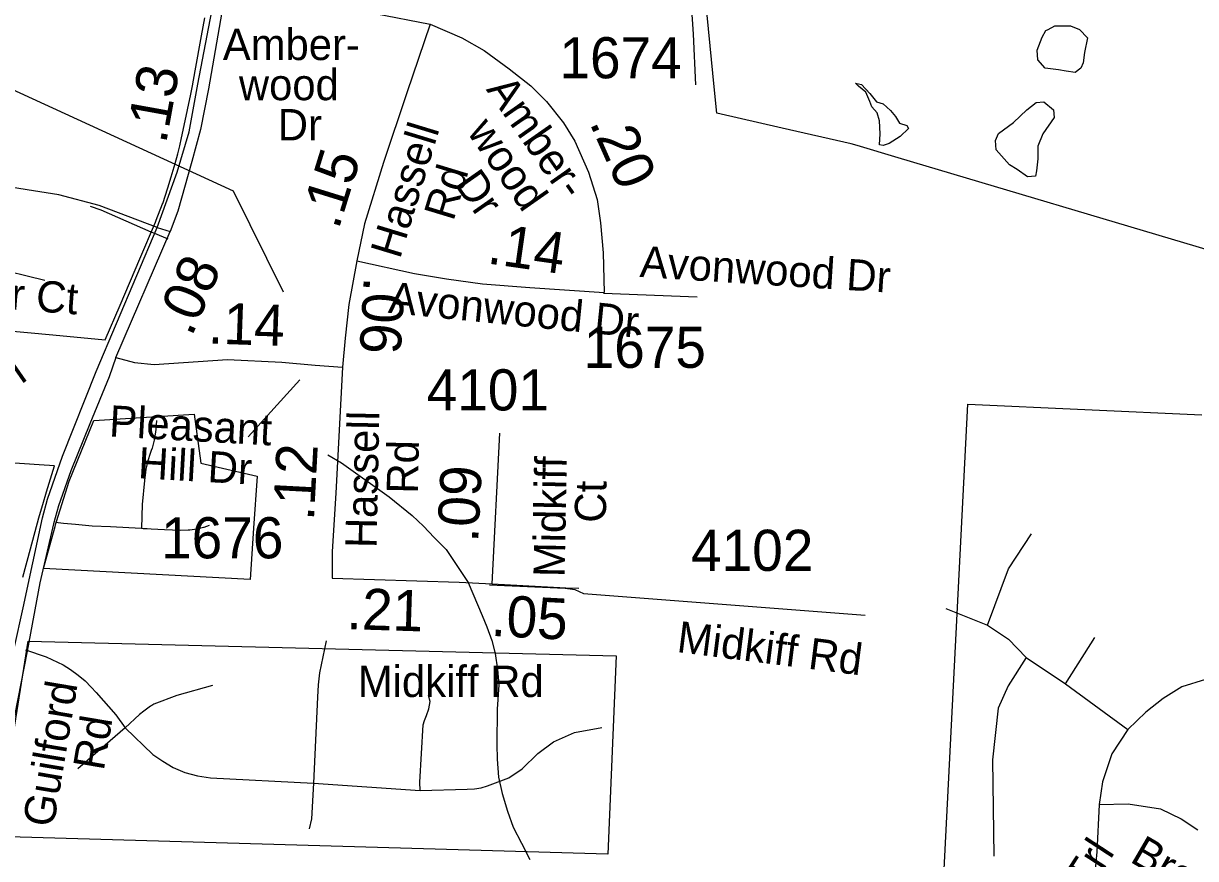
# Model space of a CAD drawing. Extents: x 1662474 to 1856135, y 779280 to 917889.
# Drawn here: x 1727341 to 1730904, y 831213 to 833752 of the extents above; entities that cross this region are included whole.
import ezdxf

# ---------------------------------------------------------------- set-up
doc = ezdxf.new("R2010")
doc.units = 0
for name, color, linetype in [('Exist Boundary Political City Limit New', 7, 'Continuous'), ('Exist Hydrographic Misc Water Feature', 7, 'Continuous'), ('Exist Hydrographic Pond Under 1500 Sq Ft', 7, 'Continuous'), ('Exist Road Non-System Type 51', 7, 'Continuous'), ('Exist Road Non-System Type 51 Label', 7, 'Continuous'), ('Exist Road Secondary Mileage Hundredths English Label', 7, 'Continuous'), ('Exist Road Secondary Mileage Tenths English Label', 7, 'Continuous'), ('Exist Road Secondary Type 51 Attributed', 7, 'Continuous'), ('Exist Road Secondary Type 51 Divided Attributed', 7, 'Continuous'), ('Exist Road Secondary Type 51 Label', 7, 'Continuous'), ('Exist Road Secondary Type 51 Number Label', 7, 'Continuous'), ('Map Preparation Boundary City Limit Buffer Line', 7, 'Continuous')]:
    doc.layers.add(name, color=color, linetype=linetype)

msp = doc.modelspace()

# ---------------------------------------------------------------- linework, layer by layer
at = {"layer": 'Exist Boundary Political City Limit New'}
for points in [[(1730953.2, 833059.6), (1730000, 833343.9), (1729875.5, 833381.1), (1729857.8, 833386.4), (1729648.1, 833433.8), (1729448.6, 833479.5), (1729437.8, 833589.6), (1729436.6, 833601.2), (1729415.2, 833818.7)], [(1727276.9, 832820.2), (1727431.2, 832805.6), (1727590, 832790), (1727635.1, 832895.6), (1727695.2, 833036.5), (1727742.6, 833148.1), (1727745, 833154.5), (1727764, 833203.6), (1727764.2, 833204.4), (1727764.6, 833205.3), (1727780.6, 833252.2), (1727790.9, 833286.3), (1727802.5, 833326.4), (1727810.4, 833356.3), (1727816.4, 833379.7), (1727821.8, 833404.6), (1727830, 833442.3), (1727840.2, 833489.9), (1727850.5, 833537.2), (1727855.1, 833562.7), (1727863.4, 833608.5), (1727883, 833714.1), (1727892.8, 833769)], [(1728041, 832217.6), (1728030.5, 832061.6), (1727402, 832095.3), (1727437.5, 832222.7), (1727440.1, 832232.1), (1727442, 832238.1), (1727480.2, 832360.2), (1727555.6, 832545.4), (1727860.4, 832564.6), (1727880.4, 832415.8), (1728051.6, 832375.5), (1728041, 832217.6)], [(1730959.8, 826144.2), (1730125.5, 826170.4), (1730105.9, 826327.6), (1730164.9, 826491.4), (1730001, 826589.6), (1730112.4, 826740.3), (1729961.6, 826740.3), (1729375.9, 826766.5), (1729343.1, 828096.1), (1729343.1, 829686.4), (1730063.4, 829667.1), (1730212.2, 832594.8), (1730922.9, 832562.6)], [(1727339.2, 832069.2), (1727362.8, 832154.9), (1727388.6, 832249.1), (1727402.1, 832296.7), (1727409.1, 832321.4), (1727411.1, 832328.4), (1727435.6, 832407), (1727389.6, 832410), (1727135.1, 832427.2)], [(1729142.6, 831829.8), (1729118.1, 831226.9), (1727260.9, 831280.2), (1727355.8, 831874.2), (1729142.6, 831829.8)]]:
    msp.add_lwpolyline(points, dxfattribs=at)
at = {"layer": 'Exist Hydrographic Misc Water Feature'}
msp.add_lwpolyline([(1728266.5, 832440.9), (1728308.6, 832416.2), (1728453.5, 832313.2), (1728523, 832255.9), (1728556.9, 832224.1), (1728590.3, 832189.7), (1728626.2, 832152.9), (1728671.3, 832086.3), (1728693.2, 832052.2), (1728736.1, 831952.1), (1728750, 831918.1), (1728765.6, 831876), (1728775, 831837.2), (1728782.6, 831787.8), (1728786.3, 831741.8), (1728781.4, 831667.2), (1728780.4, 831559.8), (1728781.8, 831515.4), (1728785.3, 831461.2), (1728797, 831410.9), (1728812.6, 831357.3), (1728829.8, 831309.2), (1728855.4, 831260.3), (1728881.1, 831210.6)], dxfattribs=at)
at = {"layer": 'Exist Hydrographic Pond Under 1500 Sq Ft'}
for points in [[(1730487.3, 833610.9), (1730446.8, 833616.4), (1730424.8, 833642.1), (1730422.9, 833671.5), (1730437.6, 833710.1), (1730448.7, 833730.3), (1730456, 833733.9), (1730476.2, 833745), (1730524, 833745), (1730551.6, 833733.9), (1730575.5, 833708.2), (1730566.3, 833664.1), (1730562.6, 833632.9), (1730555.3, 833616.4), (1730538.7, 833603.5), (1730511.2, 833607.2), (1730487.3, 833610.9)], [(1730032.1, 833432.7), (1730006.4, 833408.8), (1729973.3, 833386.8), (1729954.9, 833381.3), (1729943.9, 833383.1), (1729945.7, 833416.2), (1729943.9, 833456.6), (1729936.5, 833480.5), (1729920, 833498.8), (1729914.5, 833515.4), (1729901.6, 833542.9), (1729879.6, 833561.3), (1729870.4, 833570.5), (1729888.8, 833566.8), (1729914.5, 833539.3), (1729934.7, 833513.5), (1729954.9, 833508), (1729977, 833487.8), (1729991.7, 833469.5), (1730004.5, 833449.3), (1730026.6, 833441.9), (1730032.1, 833432.7)], [(1730338.4, 833322.5), (1730298, 833368.4), (1730296.2, 833396), (1730305.3, 833418), (1730351.3, 833451.1), (1730391.7, 833489.7), (1730419.3, 833511.7), (1730443.2, 833513.5), (1730472.6, 833489.7), (1730474.4, 833465.8), (1730439.5, 833416.2), (1730424.8, 833379.5), (1730424.8, 833340.9), (1730421.1, 833304.2), (1730417.4, 833287.6), (1730393.5, 833285.8), (1730362.3, 833307.8), (1730338.4, 833322.5)]]:
    msp.add_lwpolyline(points, dxfattribs=at)
at = {"layer": 'Exist Road Non-System Type 51'}
for p, q in [((1727739.4, 833114.5), (1727780.6, 833097.4)), ((1729104.1, 832931.9), (1729388.9, 832921.4)), ((1730145.1, 831973.6), (1730272.1, 831923.4)), ((1730508.5, 831745), (1730597.9, 831885.6)), ((1730389.6, 831824.9), (1730508.5, 831745)), ((1730508.5, 831745), (1730697.9, 831605.9)), ((1727650.1, 831611.2), (1727507.2, 831486.2)), ((1728223.4, 831442.2), (1728547.1, 831420.4))]:
    msp.add_line(p, q, dxfattribs=at)
for points in [[(1729247.1, 834387.2), (1729333.2, 834356.8), (1729352.2, 834096.2), (1729377.6, 833719.2), (1729384.6, 833565.4)], [(1727543.9, 833197.1), (1727576.9, 833185.9), (1727728.2, 833119.1), (1727739.4, 833114.5)], [(1726914.6, 832945.8), (1726964.5, 832980.1), (1727012.6, 833001.9), (1727065.6, 833017.4), (1727122.6, 833024.5), (1727178.1, 833021.4), (1727240.6, 833012.2), (1727406.2, 832971.8)], [(1727745.6, 832545.5), (1727743.5, 832517.4), (1727742.9, 832510.3), (1727738.9, 832485.6), (1727732.2, 832461.5), (1727729.9, 832454.4), (1727726.4, 832445.2), (1727719.2, 832422.5), (1727713.9, 832396.8), (1727712.6, 832387.9), (1727709.6, 832363.2), (1727702, 832289.4), (1727700.5, 832217.4)], [(1727438.8, 832236.4), (1727463, 832232.7), (1727500.1, 832229.7), (1727550.4, 832224.9), (1727605.9, 832222.4), (1727661.9, 832219.4), (1727700.5, 832217.4)], [(1727700.5, 832217.4), (1727705.4, 832217.1), (1727717.2, 832216.4), (1727729.5, 832215.9), (1727769.9, 832214.2), (1727819.1, 832211.9), (1727842, 832212.6), (1727847.6, 832212.9), (1727868.6, 832215.5), (1727889.1, 832220.8), (1727890.4, 832221.2), (1727906.9, 832226.8)], [(1730272.1, 831923.4), (1730335.6, 832093.9), (1730405.9, 832200.7)], [(1728758.1, 832045.8), (1728987.9, 832035), (1729017.5, 832031.6), (1729043.5, 832019), (1729899.6, 831953.2)], [(1731683.4, 831995.2), (1731676.5, 831942.4), (1731630.6, 831857.4), (1731574, 831790.9), (1731500.9, 831749.2), (1731431.9, 831727.4), (1731349.5, 831725.9), (1731227.8, 831746.4), (1731139.8, 831767.9), (1731046.4, 831777.6), (1730976.2, 831767.9), (1730934.6, 831757.4), (1730862.9, 831735.6), (1730805.9, 831700.4), (1730753.4, 831658.7), (1730697.9, 831605.9)], [(1730272.1, 831923.4), (1730335.6, 831880.2), (1730389.6, 831824.9)], [(1728261.1, 831875.8), (1728240.9, 831778.4), (1728237.5, 831741.6), (1728235.4, 831703.6), (1728223.4, 831442.2)], [(1727348.1, 831848.1), (1727410.8, 831826.2), (1727461.8, 831802.8), (1727484.6, 831788.2), (1727508.1, 831771.4), (1727528.9, 831753.8), (1727547.4, 831734.4), (1727562.4, 831718), (1727622.4, 831650), (1727650.1, 831611.2)], [(1730389.6, 831824.9), (1730334.4, 831738.2), (1730304.4, 831670.8), (1730287.1, 831513.5), (1730291, 831220.6)], [(1727916.5, 831739.7), (1727807.9, 831709.2), (1727738.1, 831682.7), (1727731.4, 831678.7), (1727727.2, 831676.2), (1727707, 831661.9), (1727694.5, 831651.4), (1727650.1, 831611.2)], [(1728547.1, 831420.4), (1728546.6, 831445.9), (1728556.6, 831619.6), (1728560.6, 831633), (1728566.1, 831647.9), (1728573.6, 831669), (1728577.4, 831690.7), (1728572.4, 831708.9)], [(1727650.1, 831611.2), (1727734.6, 831530.1), (1727764.8, 831509.4), (1727796.6, 831490.4), (1727831.8, 831475.2), (1727870.4, 831464.5), (1727910.1, 831459.2), (1728223.4, 831442.2)], [(1728547.1, 831420.4), (1728690.2, 831424.4), (1728712.9, 831425.6), (1728732.5, 831428.2), (1728752.4, 831434.2), (1728817.1, 831458.8), (1728857.1, 831486.6), (1728905.4, 831533.2), (1728952.2, 831568.5), (1729016.9, 831597.1), (1729099.4, 831611.9)], [(1730697.9, 831605.9), (1730649.2, 831531.4), (1730620.9, 831446.6), (1730611.4, 831377.4)], [(1728223.4, 831442.2), (1728216.5, 831334), (1728210.1, 831303.6)], [(1730611.4, 831377.4), (1730604.6, 831234), (1730595.1, 831136.9), (1730553.1, 831023.5), (1730513, 830957.1)], [(1730611.4, 831377.4), (1730699, 831380.2), (1730797.9, 831364.2), (1730860, 831334), (1730911.4, 831300.4)]]:
    msp.add_lwpolyline(points, dxfattribs=at)
at = {"layer": 'Exist Road Secondary Type 51 Attributed'}
for p, q in [((1727747.9, 833132.3), (1727787.7, 833119.9)), ((1728766.3, 832048.8), (1728789.3, 832506.9))]:
    msp.add_line(p, q, dxfattribs=at)
for points in [[(1727948.3, 833809.9), (1728144.5, 833800.5), (1728410.6, 833782.1), (1728578.1, 833750.4)], [(1728578.1, 833750.4), (1728506.6, 833541.3), (1728435.9, 833329.3), (1728378.3, 833143.5), (1728354.8, 833031)], [(1728578.1, 833750.4), (1728674.2, 833708.8), (1728742.3, 833669.6), (1728818.2, 833614.6), (1728883.7, 833562.3), (1728930.8, 833515.1), (1728983.2, 833449.7), (1729017.2, 833394.8), (1729059.1, 833300.5), (1729085.3, 833216.8), (1729095.8, 833146.1), (1729103.6, 833054.5), (1729106.3, 832934.1)], [(1727747.9, 833132.3), (1727571.9, 833198.6), (1727448.6, 833231.5), (1727249.3, 833262.4), (1727081.8, 833287.8), (1726899.2, 833312.1), (1726719.7, 833323), (1726607.8, 833337.8), (1726491.8, 833353.1), (1726261.7, 833371.2), (1726025.6, 833375.2), (1725843.5, 833372.7), (1725687.2, 833360), (1725579, 833347), (1725508.7, 833333.7), (1725406.4, 833298.5), (1725356.4, 833277.1), (1725293.2, 833213.9), (1725222.4, 833061), (1725162.2, 832970.2), (1725101.9, 832898.4), (1725064.2, 832855.4), (1724983.6, 832791.7), (1724902.2, 832744.7)], [(1728354.8, 833031), (1728330.7, 832897.9), (1728319.8, 832795.9), (1728311.3, 832707.2)], [(1728354.8, 833031), (1728530.2, 832991.7), (1728627.1, 832976), (1728737.1, 832960.3), (1728881.1, 832949.8), (1729106.3, 832934.1)], [(1727622.3, 832737), (1727678.6, 832721.9), (1727739, 832715), (1727961.5, 832730.7), (1728126.9, 832722.3), (1728228.3, 832712.9), (1728311.3, 832707.2)], [(1728311.3, 832707.2), (1728291.2, 832324.1), (1728280.1, 832147.3), (1728280.1, 832065.5)], [(1728280.1, 832065.5), (1728665.5, 832053.3), (1728766.3, 832048.8)], [(1728766.3, 832048.8), (1728990.5, 832036.9), (1729030, 832035)]]:
    msp.add_lwpolyline(points, dxfattribs=at)
at = {"layer": 'Exist Road Secondary Type 51 Divided Attributed'}
msp.add_line((1727622.3, 832737), (1727787.7, 833119.9), dxfattribs=at)
for points in [[(1727948.3, 833809.9), (1727903.7, 833553.6), (1727879.7, 833430.1), (1727853.6, 833332.6), (1727811.1, 833181.7), (1727787.7, 833119.9)], [(1727747.9, 833132.3), (1727808.3, 833299.7), (1727845.4, 833423.2), (1727871.5, 833567.4), (1727914, 833789.7), (1727916.3, 833807.1)], [(1727196.2, 831245), (1727225.7, 831391.8), (1727271, 831637.5), (1727313.5, 831851.7), (1727340.3, 831975.2), (1727399.3, 832249.7), (1727414.4, 832306), (1727459.7, 832436.4), (1727562.6, 832694.4), (1727747.9, 833132.3)], [(1727622.3, 832737), (1727601.7, 832677.9), (1727542.7, 832535.2), (1727485.1, 832392.4), (1727448, 832285.4), (1727432.9, 832230.5), (1727391.1, 832052), (1727352.6, 831843.4), (1727305.3, 831600.5), (1727255.2, 831321.8), (1727159.8, 830819.5)]]:
    msp.add_lwpolyline(points, dxfattribs=at)
at = {"layer": 'Exist Road Secondary Type 51 Label'}
msp.add_lwpolyline([(1728024.8, 832495.5), (1728181.5, 832668.9)], dxfattribs=at)
msp.add_lwpolyline([(1728024.8, 832495.5), (1728181.5, 832668.9)], dxfattribs=at)
at = {"layer": 'Exist Road Secondary Type 51 Number Label'}
msp.add_lwpolyline([(1728131.6, 832934.9), (1727980.1, 833242.1), (1727218.3, 833591.5)], dxfattribs=at)
at = {"layer": 'Map Preparation Boundary City Limit Buffer Line'}
for points in [[(1730953.2, 833059.6), (1730000, 833343.9), (1729875.5, 833381.1), (1729857.8, 833386.4), (1729648.1, 833433.8), (1729448.6, 833479.5), (1729437.8, 833589.6), (1729436.6, 833601.2), (1729415.2, 833818.7)], [(1727276.9, 832820.2), (1727431.2, 832805.6), (1727590, 832790), (1727635.1, 832895.6), (1727695.2, 833036.5), (1727742.6, 833148.1), (1727745, 833154.5), (1727764, 833203.6), (1727764.2, 833204.4), (1727764.6, 833205.3), (1727780.6, 833252.2), (1727790.9, 833286.3), (1727802.5, 833326.4), (1727810.4, 833356.3), (1727816.4, 833379.7), (1727821.8, 833404.6), (1727830, 833442.3), (1727840.2, 833489.9), (1727850.5, 833537.2), (1727855.1, 833562.7), (1727863.4, 833608.5), (1727883, 833714.1), (1727892.8, 833769)], [(1728041, 832217.6), (1728030.5, 832061.6), (1727402, 832095.3), (1727437.5, 832222.7), (1727440.1, 832232.1), (1727442, 832238.1), (1727480.2, 832360.2), (1727555.6, 832545.4), (1727860.4, 832564.6), (1727880.4, 832415.8), (1728051.6, 832375.5), (1728041, 832217.6)], [(1730959.8, 826144.2), (1730125.5, 826170.4), (1730105.9, 826327.6), (1730164.9, 826491.4), (1730001, 826589.6), (1730112.4, 826740.3), (1729961.6, 826740.3), (1729375.9, 826766.5), (1729343.1, 828096.1), (1729343.1, 829686.4), (1730063.4, 829667.1), (1730212.2, 832594.8), (1730922.9, 832562.6)], [(1727339.2, 832069.2), (1727362.8, 832154.9), (1727388.6, 832249.1), (1727402.1, 832296.7), (1727409.1, 832321.4), (1727411.1, 832328.4), (1727435.6, 832407), (1727389.6, 832410), (1727135.1, 832427.2)], [(1729142.6, 831829.8), (1729118.1, 831226.9), (1727260.9, 831280.2), (1727355.8, 831874.2), (1729142.6, 831829.8)]]:
    msp.add_lwpolyline(points, dxfattribs=at)

# ---------------------------------------------------------------- texts
at = {"layer": 'Exist Road Non-System Type 51 Label'}
for s, rotation, p in [('Avonwood Dr', 356.4006, (1729213.2, 832981.6)), ('Setter Ct', 355.624, (1727003.9, 832905.7)), ('Worchester Pl', 34.7938, (1726702.8, 832215.4)), ('Midkiff Rd', 352.7588, (1729324.8, 831841.6)), ('Old Fox Trl', 56.8296, (1730316.9, 830706.7)), ('Brackenwood Ct', 329.7297, (1730701.4, 831205.3))]:
    msp.add_text(s, height=95, rotation=rotation, dxfattribs=at).set_placement(p)
at = {"layer": 'Exist Road Secondary Mileage Hundredths English Label'}
for s, rotation, p in [('.13', 79.7432, (1727774.7, 833383.9)), ('.20', 293.9722, (1729060.8, 833450.5)), ('.14', 351.8737, (1728748.3, 833023)), ('.08', 66.6405, (1727852.5, 832797.1)), ('.12', 86.997, (1728224.1, 832238.8))]:
    msp.add_text(s, height=125, rotation=rotation, dxfattribs=at).set_placement(p)
at = {"layer": 'Exist Road Secondary Mileage Tenths English Label'}
for s, rotation, p in [('.15', 72.7765, (1728299, 833122.9)), ('.06', 266.6847, (1728376.3, 832983.1)), ('.14', 358.0286, (1727901.4, 832779.4)), ('.09', 87.1362, (1728723.3, 832173)), ('.21', 358.1924, (1728322.5, 831911.1)), ('.05', 356.9737, (1728760.8, 831890.6))]:
    msp.add_text(s, height=125, rotation=rotation, dxfattribs=at).set_placement(p)
at = {"layer": 'Exist Road Secondary Type 51 Label'}
for s, p in [('Amber-', (1727947.4, 833640.9)), ('wood ', (1727996.3, 833518.9)), ('Dr', (1728114.6, 833396.9)), ('Midkiff Rd', (1728357.9, 831704.6))]:
    msp.add_text(s, height=95, dxfattribs=at).set_placement(p)
for s, rotation, p in [('Amber-', 305.0044, (1728746.2, 833551.2)), ('Hassell', 73.082, (1728485.6, 833033.5)), ('wood', 305.0044, (1728687.5, 833422.4)), (' Rd', 73.082, (1728637.8, 833114.8)), (' Dr', 305.0044, (1728629.1, 833293.1)), ('Avonwood Dr', 354.2546, (1728448.1, 832872.8)), ('Pleasant ', 356.8008, (1727600.3, 832496.8)), ('Hassell ', 88.8176, (1728414.7, 832156.6)), ('Hill Dr', 356.8008, (1727688.2, 832369.8)), ('Rd', 88.8176, (1728540.2, 832322)), ('Midkiff ', 88.9397, (1728986.4, 832068.2)), ('Ct', 88.9397, (1729111.5, 832233.6)), ('Guilford ', 80.4199, (1727432.4, 831305.5)), ('Rd', 80.4199, (1727585.3, 831478.3))]:
    msp.add_text(s, height=95, rotation=rotation, dxfattribs=at).set_placement(p)
at = {"layer": 'Exist Road Secondary Type 51 Number Label'}
for s, p in [('1674', (1728970.6, 833585.5)), ('1675', (1729044.1, 832705.2)), ('4101', (1728567.1, 832575.7)), ('1676', (1727759.8, 832126.1)), ('4102', (1729370.6, 832088))]:
    msp.add_text(s, height=125, dxfattribs=at).set_placement(p)

doc.saveas('drawing.dxf')
